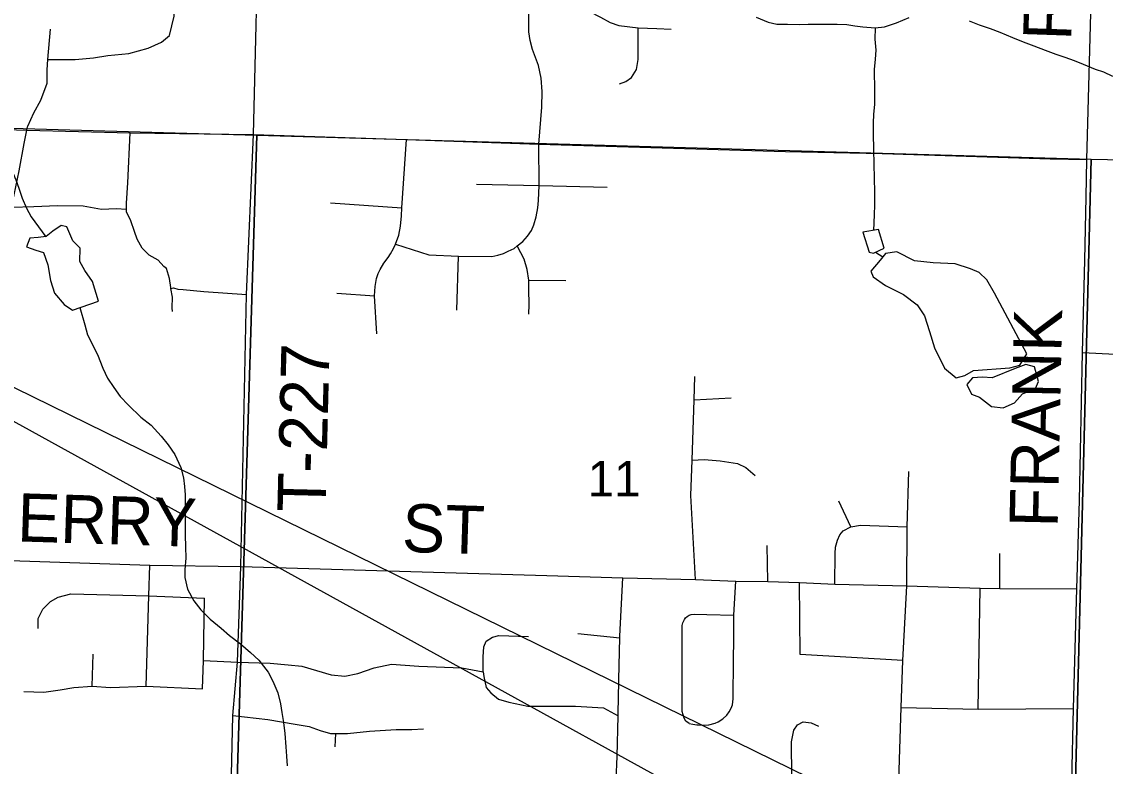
# Model space of a CAD drawing. Extents: x 0 to 34, y 0 to 22.
# Drawn here: x 7.099 to 8.376, y 19.161 to 20.038 of the extents above; entities that cross this region are included whole.
import ezdxf

# ---------------------------------------------------------------- set-up
doc = ezdxf.new("R2010")
doc.units = 0
for name, color, linetype in [('GM_X_Corporation', 7, 'Continuous'), ('GM_X_County_Road', 7, 'Continuous'), ('GM_X_County_Road_Text', 7, 'Continuous'), ('GM_X_Minor_Lake', 7, 'Continuous'), ('GM_X_Minor_River', 7, 'Continuous'), ('GM_X_Section_Text', 7, 'Continuous'), ('GM_X_Township_Road', 7, 'Continuous'), ('GM_X_Township_Road_Text', 7, 'Continuous'), ('SH_Text', 7, 'Continuous')]:
    doc.layers.add(name, color=color, linetype=linetype)

msp = doc.modelspace()

# ---------------------------------------------------------------- linework, layer by layer
at = {"layer": 'GM_X_Corporation'}
for points in [[(7.3757, 19.9046), (7.3448, 18.8879), (6.3228, 18.9214), (6.3571, 19.9339)], [(7.3757, 19.9046), (8.3589, 19.8763), (8.3333, 18.8624), (7.3448, 18.8879)], [(8.3589, 19.8763), (9.3789, 19.8558), (9.3773, 19.7981), (9.3514, 18.838), (8.3333, 18.8624)]]:
    msp.add_lwpolyline(points, close=True, dxfattribs=at)
at = {"layer": 'GM_X_County_Road'}
msp.add_line((8.3488, 19.6489), (8.3514, 19.7575), dxfattribs=at)
for points in [[(8.3538, 19.8762), (8.3599, 20.1063), (8.3625, 20.2113), (8.3655, 20.3184), (8.3659, 20.3308)], [(6.4321, 19.9298), (6.5564, 19.9268), (6.6553, 19.9245), (6.7524, 19.9212), (6.9208, 19.9164), (7.1049, 19.9107), (7.2267, 19.9074), (7.3719, 19.9057), (7.5522, 19.8996), (7.7083, 19.8943), (7.9987, 19.8856), (8.1128, 19.8831), (8.3105, 19.8769), (8.3538, 19.8762)], [(8.3514, 19.7575), (8.3532, 19.8316), (8.3538, 19.8762)], [(8.3327, 18.9754), (8.3335, 19.0586), (8.3349, 19.0995), (8.3361, 19.1439), (8.3381, 19.2294), (8.3422, 19.3703), (8.3451, 19.4744), (8.3488, 19.6489)], [(8.3488, 19.6489), (8.4344, 19.6443), (8.5247, 19.6393), (8.606, 19.6325), (8.701, 19.6225)]]:
    msp.add_lwpolyline(points, dxfattribs=at)
at = {"layer": 'GM_X_Minor_Lake'}
for points in [[(7.1892, 19.7092), (7.1821, 19.7323), (7.1732, 19.7455), (7.1674, 19.756), (7.1676, 19.7716), (7.1591, 19.7802), (7.1521, 19.7968), (7.1452, 19.7983), (7.1355, 19.7917), (7.1276, 19.7852), (7.1181, 19.7843), (7.1086, 19.7834), (7.1046, 19.7731), (7.1156, 19.7691), (7.1244, 19.7665), (7.1295, 19.7518), (7.1328, 19.7336), (7.1375, 19.7188), (7.149, 19.7053), (7.1586, 19.6986)], [(8.0898, 19.7903), (8.0973, 19.7668), (8.1023, 19.7658), (8.1151, 19.7716), (8.1084, 19.7935)], [(8.1084, 19.7935), (8.0898, 19.7903)], [(8.2631, 19.6306), (8.2749, 19.6338), (8.283, 19.6471), (8.245, 19.7188), (8.2361, 19.7343), (8.2269, 19.7429), (8.2166, 19.7474), (8.1987, 19.7532), (8.1729, 19.7544), (8.1509, 19.7568), (8.1299, 19.7672), (8.1167, 19.7652), (8.1103, 19.7575), (8.0995, 19.7445), (8.1022, 19.7377), (8.1164, 19.7276), (8.1377, 19.7172), (8.1538, 19.7049), (8.1627, 19.692), (8.1686, 19.6735), (8.1745, 19.6542), (8.1862, 19.6304), (8.2, 19.6188), (8.2102, 19.6216), (8.2203, 19.6274)], [(7.1586, 19.6986), (7.1892, 19.7092)], [(8.2424, 19.6189), (8.2307, 19.6196), (8.2189, 19.619), (8.2126, 19.611), (8.218, 19.5997), (8.2275, 19.596), (8.2413, 19.5851), (8.2554, 19.5834), (8.2686, 19.5893), (8.2779, 19.6), (8.2934, 19.6063), (8.2967, 19.6146), (8.2923, 19.6317), (8.282, 19.6346), (8.2692, 19.6299)], [(8.2203, 19.6274), (8.2631, 19.6306)], [(8.2692, 19.6299), (8.2424, 19.6189)]]:
    msp.add_lwpolyline(points, dxfattribs=at)
at = {"layer": 'GM_X_Minor_River'}
for points in [[(6.9947, 20.0486), (7.0032, 20.0373), (7.0105, 20.026), (7.0175, 20.0162), (7.0263, 20.0057), (7.0409, 19.9911), (7.0528, 19.9764), (7.0576, 19.9605), (7.0589, 19.9472), (7.0651, 19.9348), (7.0721, 19.9239), (7.0737, 19.9136), (7.075, 19.9011), (7.0774, 19.8863), (7.0821, 19.8758), (7.0868, 19.8644), (7.0919, 19.8523), (7.0954, 19.8425), (7.0994, 19.8304), (7.1044, 19.8187), (7.1099, 19.8085), (7.1272, 19.7851)], [(7.9643, 20.0436), (7.9784, 20.0377), (7.9887, 20.0355), (8.0012, 20.0353), (8.0152, 20.0351), (8.0254, 20.0356), (8.0376, 20.0353), (8.0596, 20.0356), (8.0709, 20.035), (8.0804, 20.0336), (8.0899, 20.0325), (8.1043, 20.0312), (8.1153, 20.0324), (8.1297, 20.0372), (8.1444, 20.0434)], [(8.2153, 20.0393), (8.2268, 20.0349), (8.2401, 20.0305), (8.2512, 20.026), (8.2664, 20.0198), (8.2786, 20.0146), (8.2912, 20.0098), (8.3049, 20.0047), (8.3171, 20.0002), (8.3277, 19.9966), (8.3388, 19.9925), (8.3494, 19.9885), (8.3635, 19.9826), (8.3734, 19.9793), (8.3841, 19.9744)], [(8.1043, 20.0312), (8.1041, 20.0179), (8.105, 20.005), (8.1044, 19.9943), (8.1034, 19.9822), (8.1037, 19.9568), (8.1035, 19.9408), (8.1025, 19.9294), (8.1019, 19.9188), (8.1021, 19.904), (8.1026, 19.8903), (8.1029, 19.8683), (8.1034, 19.8565), (8.1037, 19.8353), (8.1035, 19.8227), (8.1032, 19.811), (8.1023, 19.7925)], [(8.1049, 19.767), (8.1135, 19.7614)], [(7.1672, 19.7016), (7.1732, 19.6813), (7.1764, 19.6696), (7.188, 19.6462), (7.1943, 19.6303), (7.2001, 19.6186), (7.2075, 19.6073), (7.2148, 19.5967), (7.2248, 19.5866), (7.2393, 19.5727), (7.2512, 19.563), (7.2631, 19.5502), (7.2716, 19.5401), (7.2793, 19.5284), (7.2863, 19.5133), (7.2895, 19.5012), (7.2908, 19.4909), (7.2913, 19.4811), (7.2915, 19.4583), (7.2913, 19.4476), (7.2915, 19.4336), (7.292, 19.4199), (7.2922, 19.4063), (7.2912, 19.393), (7.2909, 19.3835), (7.2941, 19.3699), (7.3015, 19.3563), (7.31, 19.3454), (7.3207, 19.3345), (7.3337, 19.324), (7.3437, 19.3154), (7.3567, 19.3057), (7.3686, 19.2952), (7.3782, 19.2862), (7.3893, 19.2722), (7.3948, 19.2617), (7.4006, 19.2477), (7.4038, 19.2348), (7.4055, 19.2246), (7.4071, 19.2128), (7.4088, 19.2), (7.4101, 19.1844), (7.411, 19.1734), (7.4115, 19.162)]]:
    msp.add_lwpolyline(points, dxfattribs=at)
at = {"layer": 'GM_X_Township_Road'}
for p, q in [((7.4628, 19.8249), (7.5469, 19.8193)), ((7.6116, 19.6984), (7.6134, 19.7623)), ((7.6962, 19.7341), (7.7399, 19.7337)), ((7.4702, 19.7185), (7.5146, 19.7155)), ((7.8911, 19.5928), (7.9346, 19.5952)), ((8.0758, 19.4432), (8.0616, 19.4736)), ((7.978, 19.3788), (7.9771, 19.4212)), ((8.2514, 19.3709), (8.2514, 19.4121)), ((8.016, 19.2931), (8.0153, 19.3778)), ((8.2259, 19.2285), (8.228, 19.3712)), ((7.754, 19.3179), (7.8036, 19.3126)), ((7.1819, 19.2556), (7.1832, 19.2933)), ((8.137, 19.286), (8.016, 19.2931)), ((7.313, 19.2859), (7.3532, 19.284)), ((7.468, 19.1842), (7.469, 19.1999))]:
    msp.add_line(p, q, dxfattribs=at)
for points in [[(7.3406, 18.8914), (7.3442, 19.0642), (7.3475, 19.2211), (7.3532, 19.284), (7.357, 19.3966), (7.3638, 19.7171), (7.3719, 19.9057), (7.3787, 20.1798), (7.3838, 20.3445), (7.3976, 20.4163)], [(7.1298, 19.994), (7.1428, 19.9938), (7.162, 19.9938), (7.1833, 19.9959), (7.2004, 19.9987), (7.2252, 20.0009), (7.248, 20.0073), (7.2636, 20.0143), (7.2728, 20.0221), (7.2785, 20.0449), (7.28, 20.079), (7.2807, 20.1095), (7.28, 20.1351), (7.2828, 20.1656), (7.281, 20.1834)], [(7.653, 20.0579), (7.6832, 20.0573), (7.697, 20.0567), (7.7439, 20.055), (7.7561, 20.0541), (7.768, 20.0506), (7.7807, 20.0437), (7.792, 20.0376), (7.8024, 20.0341), (7.825, 20.0312), (7.8473, 20.0304), (7.8641, 20.0295)], [(7.7083, 19.8943), (7.7115, 19.9377), (7.7121, 19.9563), (7.7109, 19.9719), (7.7078, 19.9869), (7.7008, 20.0057), (7.6979, 20.0162), (7.6965, 20.0266), (7.6965, 20.0428), (7.6969, 20.0521)], [(7.0674, 19.7074), (7.0689, 19.7239), (7.0706, 19.7298), (7.0742, 19.7426), (7.0817, 19.7837), (7.0839, 19.8068), (7.0867, 19.8198), (7.0899, 19.8345), (7.0959, 19.8629), (7.1019, 19.8951), (7.1049, 19.9107), (7.1056, 19.9145), (7.106, 19.9153), (7.1131, 19.9309), (7.1213, 19.9459), (7.1288, 19.9661), (7.1288, 19.9818), (7.1298, 19.994), (7.1326, 20.0296)], [(7.803, 19.9652), (7.8108, 19.9678), (7.8175, 19.9727), (7.8233, 19.982), (7.825, 19.9939), (7.825, 20.0312)], [(7.2767, 19.6969), (7.276, 19.7014), (7.2767, 19.7141), (7.2747, 19.7241), (7.2745, 19.7253), (7.273, 19.7358), (7.2693, 19.7477), (7.2663, 19.75), (7.2596, 19.7574), (7.2491, 19.7634), (7.2409, 19.7717), (7.2349, 19.7821), (7.2319, 19.7911), (7.2274, 19.8038), (7.2222, 19.8143), (7.2222, 19.8175), (7.2222, 19.8247), (7.2237, 19.8487), (7.2267, 19.9074)], [(6.9209, 19.897), (6.9291, 19.8875), (6.9449, 19.8795), (6.9715, 19.863), (7.0003, 19.845), (7.0268, 19.8321), (7.0362, 19.8278), (7.0699, 19.8199), (7.0867, 19.8198), (7.1131, 19.8206), (7.1411, 19.822), (7.1713, 19.8213), (7.1928, 19.8176), (7.2101, 19.8183), (7.2222, 19.8175)], [(7.5172, 19.6709), (7.5146, 19.7155), (7.5153, 19.7265), (7.517, 19.7357), (7.5189, 19.7417), (7.5211, 19.7466), (7.5255, 19.7539), (7.5305, 19.7605), (7.5334, 19.7649), (7.5368, 19.7711), (7.5393, 19.7764), (7.543, 19.7871), (7.5452, 19.7977), (7.5462, 19.8096), (7.5469, 19.8193), (7.5522, 19.8996)], [(7.5393, 19.7764), (7.5786, 19.7637), (7.6134, 19.7623), (7.6526, 19.762), (7.66, 19.7635), (7.6666, 19.7652), (7.6721, 19.7679), (7.679, 19.7714), (7.6827, 19.7743), (7.6891, 19.7793), (7.6947, 19.7857), (7.6994, 19.7923), (7.7024, 19.7992), (7.7051, 19.8084), (7.7068, 19.819), (7.7076, 19.8279), (7.7085, 19.8456), (7.7083, 19.8943)], [(7.6346, 19.8471), (7.7085, 19.8456), (7.7885, 19.8436)], [(7.6965, 19.6937), (7.6967, 19.7053), (7.6962, 19.723), (7.6962, 19.7341), (7.6945, 19.7465), (7.6908, 19.7588), (7.6868, 19.766), (7.6827, 19.7743)], [(7.2747, 19.7241), (7.2776, 19.7249), (7.2826, 19.7235), (7.2891, 19.7228), (7.3135, 19.7206), (7.3638, 19.7171)], [(7.8926, 19.3812), (7.8873, 19.4801), (7.8887, 19.5219), (7.8911, 19.5928), (7.892, 19.6204)], [(7.8887, 19.5219), (7.903, 19.5227), (7.9219, 19.5211), (7.9424, 19.5179), (7.9519, 19.5132), (7.9629, 19.5037)], [(8.1413, 19.3663), (8.1417, 19.3738), (8.1421, 19.4435), (8.1442, 19.5084)], [(8.0567, 19.3758), (8.0572, 19.412), (8.0577, 19.4194), (8.06, 19.4278), (8.0626, 19.4339), (8.0669, 19.4385), (8.0758, 19.4432), (8.087, 19.4452), (8.1421, 19.4435)], [(6.9549, 19.408), (7.25, 19.3984), (7.357, 19.3966)], [(7.2456, 19.2556), (7.2487, 19.3619), (7.25, 19.3984)], [(7.357, 19.3966), (7.7177, 19.3859), (7.807, 19.3834), (7.8926, 19.3812), (7.9401, 19.3794), (7.978, 19.3788), (8.0153, 19.3778), (8.0567, 19.3758), (8.1417, 19.3738), (8.228, 19.3712), (8.2514, 19.3709), (8.3422, 19.3703)], [(7.8025, 19.2634), (7.8036, 19.3126), (7.8037, 19.3147), (7.807, 19.3834)], [(7.8853, 19.2118), (7.8896, 19.2109), (7.8941, 19.2101), (7.8961, 19.2103), (7.9018, 19.2099), (7.9085, 19.2103), (7.9157, 19.2122), (7.9193, 19.2136), (7.9249, 19.2173), (7.9295, 19.2215), (7.9324, 19.2255), (7.9346, 19.2298), (7.9364, 19.2338), (7.937, 19.2409), (7.9371, 19.2481), (7.9376, 19.2796), (7.9377, 19.3178), (7.9378, 19.3394), (7.9401, 19.3794)], [(7.1182, 19.3236), (7.1182, 19.3353), (7.1238, 19.3465), (7.1327, 19.3556), (7.1417, 19.3607), (7.1566, 19.3644), (7.2487, 19.3619), (7.3143, 19.3594)], [(7.3118, 19.2525), (7.313, 19.2859), (7.3143, 19.3594)], [(8.1298, 19.0639), (8.1324, 19.1446), (8.1352, 19.2307), (8.137, 19.286), (8.1413, 19.3663)], [(7.8853, 19.2118), (7.8814, 19.2143), (7.8793, 19.2181), (7.8772, 19.2257), (7.8772, 19.2378), (7.877, 19.2964), (7.8772, 19.3167), (7.8769, 19.3242), (7.8772, 19.3272), (7.8778, 19.3301), (7.8797, 19.3341), (7.8809, 19.336), (7.8831, 19.3379), (7.8853, 19.3395), (7.8876, 19.3402), (7.8915, 19.3406), (7.9061, 19.3402), (7.9378, 19.3394)], [(7.6424, 19.2727), (7.6424, 19.2902), (7.6433, 19.3022), (7.6461, 19.3087), (7.6535, 19.3133), (7.6609, 19.3152), (7.6959, 19.3142)], [(7.3532, 19.284), (7.3916, 19.2828), (7.4126, 19.2809), (7.4287, 19.2791), (7.4634, 19.2691), (7.4794, 19.2673), (7.4949, 19.2704), (7.514, 19.2772), (7.5344, 19.2815), (7.5666, 19.2791), (7.6175, 19.2774), (7.6424, 19.2727)], [(7.6424, 19.2727), (7.6433, 19.2672), (7.6461, 19.2543), (7.6516, 19.2478), (7.6608, 19.2404), (7.6728, 19.2367), (7.695, 19.2321), (7.7512, 19.2321), (7.7844, 19.2302), (7.8015, 19.2208)], [(7.1015, 19.2494), (7.125, 19.2488), (7.1442, 19.2512), (7.1603, 19.2543), (7.1819, 19.2556), (7.2036, 19.2543), (7.2456, 19.2556), (7.3118, 19.2525)], [(7.682, 18.8816), (7.6821, 18.9175), (7.6847, 18.9624), (7.6853, 18.9727), (7.6869, 18.9963), (7.6887, 19.0086), (7.6898, 19.0165), (7.69, 19.0184), (7.6964, 19.0341), (7.7153, 19.0531), (7.7358, 19.0704), (7.7531, 19.083), (7.7705, 19.0924), (7.7847, 19.1066), (7.7925, 19.1176), (7.7988, 19.1397), (7.7991, 19.1452), (7.8004, 19.1728), (7.8015, 19.2208), (7.8021, 19.2453), (7.8023, 19.2584), (7.8025, 19.2634)], [(8.1352, 19.2307), (8.2259, 19.2285), (8.3381, 19.2294)], [(7.3475, 19.2211), (7.3887, 19.2166), (7.421, 19.211), (7.4376, 19.2082), (7.4505, 19.2036), (7.4625, 19.1999), (7.469, 19.1999), (7.4828, 19.1999), (7.5086, 19.2027), (7.54, 19.2045), (7.5584, 19.2045), (7.5723, 19.2054)], [(8.0063, 19.1488), (8.006, 19.1902), (8.0086, 19.204), (8.013, 19.2101), (8.0195, 19.2136), (8.0289, 19.2125), (8.0377, 19.2086)]]:
    msp.add_lwpolyline(points, dxfattribs=at)
at = {"layer": 'SH_Text'}
msp.add_lwpolyline([(10.6613, 17.855), (6.4321, 19.9298), (10.6613, 17.5984)], close=True, dxfattribs=at)

# ---------------------------------------------------------------- texts
at = {"layer": 'GM_X_County_Road_Text'}
for s, rotation, p in [('RD', 88.0243, (8.3353, 20.0157)), ('FRANK', 88.7885, (8.3194, 19.4422))]:
    msp.add_text(s, height=0.05682, rotation=rotation, dxfattribs=at).set_placement(p)
at = {"layer": 'GM_X_Section_Text'}
msp.add_text('11', height=0.04186, rotation=0, dxfattribs=at).set_placement((7.7657, 19.4792))
at = {"layer": 'GM_X_Township_Road_Text'}
for s, height, rotation, p in [('T-227', 0.05682, 88.5967, (7.4568, 19.4601)), ('HUCKLEBERRY', 0.056818, 358.2362, (6.7343, 19.4373)), ('ST', 0.05682, 358.2295, (7.5464, 19.414))]:
    msp.add_text(s, height=height, rotation=rotation, dxfattribs=at).set_placement(p)

doc.saveas('drawing.dxf')
